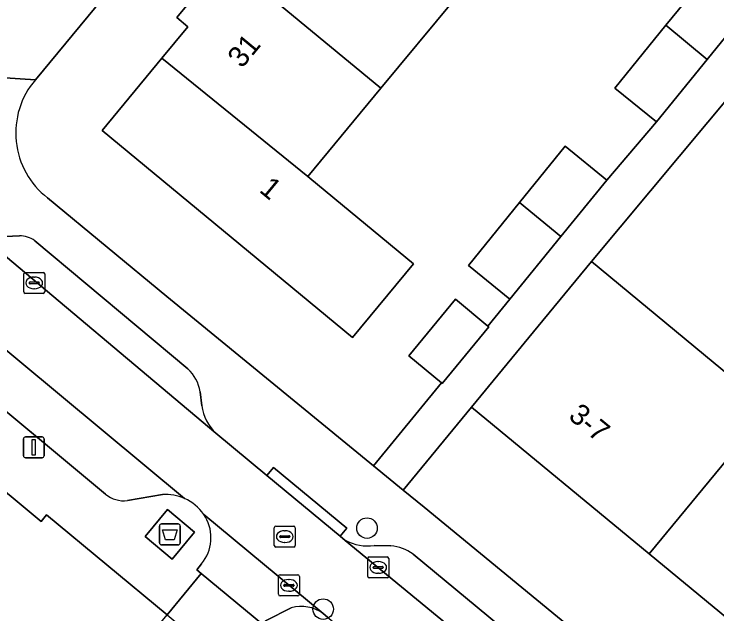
# Model space of a CAD drawing. Extents: x 162073 to 163043, y 381818 to 382561.
# Drawn here: x 162316.76 to 162350.3, y 382069.57 to 382098.19 of the extents above; entities that cross this region are included whole.
import ezdxf

# ---------------------------------------------------------------- set-up
doc = ezdxf.new("R2010")
doc.units = 0
for name, color, linetype in [('IMGEO_Afval_apart_plaats', 7, 'Continuous'), ('IMGEO_Boom', 7, 'Continuous'), ('IMGEO_Erf', 7, 'Continuous'), ('IMGEO_Kolk', 7, 'Continuous'), ('IMGEO_Lichtmast', 7, 'Continuous'), ('IMGEO_Pand', 7, 'Continuous'), ('IMGEO_Pand_nummerreeks', 7, 'Continuous'), ('IMGEO_Parkeervlak_open', 7, 'Continuous'), ('IMGEO_Rijbaan_lokaal_open', 7, 'Continuous'), ('IMGEO_Rioolput', 7, 'Continuous'), ('IMGEO_Voetpad_gesloten', 7, 'Continuous'), ('IMGEO_Voetpad_open', 7, 'Continuous')]:
    doc.layers.add(name, color=color, linetype=linetype)

msp = doc.modelspace()

# ---------------------------------------------------------------- linework, layer by layer
at = {"layer": 'IMGEO_Afval_apart_plaats'}
for p, q in [((162323.798, 382073.864), (162324.588, 382073.864)), ((162324.588, 382073.864), (162323.798, 382073.864)), ((162323.698, 382072.964), (162323.698, 382073.764)), ((162323.698, 382073.764), (162323.698, 382072.964)), ((162324.688, 382073.764), (162324.688, 382072.964)), ((162324.688, 382072.964), (162324.688, 382073.764)), ((162324.588, 382072.864), (162323.798, 382072.864)), ((162323.798, 382072.864), (162324.588, 382072.864))]:
    msp.add_line(p, q, dxfattribs=at)
msp.add_lwpolyline([(162323.841, 382073.578), (162324.545, 382073.578), (162324.396, 382073.108), (162323.99, 382073.108), (162323.841, 382073.578)], dxfattribs=at)
for centre, start, end in [((162323.798, 382073.764), 90, 180), ((162323.798, 382073.764), 90, 180), ((162324.588, 382073.764), 0, 90), ((162324.588, 382073.764), 360, 90), ((162323.798, 382072.964), 180, 270), ((162323.798, 382072.964), 180, 270), ((162324.588, 382072.964), 270, 0), ((162324.588, 382072.964), 270, 0)]:
    msp.add_arc(centre, 0.1, start, end, dxfattribs=at)
at = {"layer": 'IMGEO_Boom'}
for centre in [(162333.602, 382073.665), (162331.51, 382069.8)]:
    msp.add_circle(centre, 0.489, dxfattribs=at)
at = {"layer": 'IMGEO_Erf'}
for points in [[(162352.042, 382136.478), (162351.891, 382136.294), (162317.774, 382095.055)], [(162318.358, 382089.424), (162324.056, 382084.724), (162333.91, 382076.644), (162337.151, 382080.596), (162335.591, 382081.884), (162337.818, 382084.582), (162339.37, 382083.302), (162340.422, 382084.585), (162338.439, 382086.196), (162340.879, 382089.2), (162343.059, 382091.883), (162345.042, 382090.271), (162347.415, 382093.044), (162345.432, 382094.655), (162347.871, 382097.657), (162350.052, 382100.342), (162352.035, 382098.73), (162354.384, 382101.473), (162352.401, 382103.084), (162354.842, 382106.09)], [(162337.771, 382098.898), (162334.267, 382094.66), (162330.78, 382090.443), (162330.873, 382090.368), (162335.814, 382086.283), (162332.902, 382082.761), (162320.956, 382092.637), (162323.805, 382096.083), (162325.049, 382097.587), (162324.519, 382098.026), (162326.485, 382100.404)]]:
    msp.add_lwpolyline(points, dxfattribs=at)
for points in [[(162352.681, 382096.404), (162344.316, 382086.382), (162352.799, 382079.379), (162361.282, 382072.376), (162369.765, 382065.374), (162378.248, 382058.371), (162386.731, 382051.368), (162395.214, 382044.365), (162403.697, 382037.363), (162412.215, 382030.331), (162420.1, 382040.13)], [(162372.518, 382051.429), (162364.035, 382058.432), (162355.552, 382065.434), (162347.069, 382072.437), (162338.586, 382079.44), (162335.334, 382075.475), (162336.332, 382074.657), (162403.368, 382019.529), (162406.485, 382023.389), (162397.967, 382030.421), (162389.484, 382037.423), (162381.001, 382044.426)]]:
    msp.add_lwpolyline(points, close=True, dxfattribs=at)
msp.add_arc((162320.743, 382092.517), 3.906, 139.4765, 232.3657, dxfattribs=at)
at = {"layer": 'IMGEO_Kolk'}
for p, q in [((162317.219, 382084.94), (162317.219, 382085.792)), ((162317.294, 382085.866), (162318.146, 382085.866)), ((162317.707, 382085.646), (162317.732, 382085.646)), ((162318.22, 382085.792), (162318.22, 382084.94)), ((162317.478, 382085.36), (162317.478, 382085.372)), ((162317.916, 382085.323), (162317.518, 382085.323)), ((162317.521, 382085.409), (162317.919, 382085.409)), ((162317.962, 382085.372), (162317.962, 382085.36)), ((162317.73, 382085.086), (162317.705, 382085.086)), ((162318.146, 382084.866), (162317.294, 382084.866)), ((162333.636, 382071.362), (162333.636, 382072.214)), ((162333.711, 382072.288), (162334.563, 382072.288)), ((162334.637, 382072.214), (162334.637, 382071.362)), ((162333.938, 382071.831), (162334.336, 382071.831)), ((162334.124, 382072.068), (162334.149, 382072.068)), ((162333.895, 382071.782), (162333.895, 382071.794)), ((162334.333, 382071.745), (162333.935, 382071.745)), ((162334.147, 382071.508), (162334.122, 382071.508)), ((162334.379, 382071.794), (162334.379, 382071.782)), ((162329.375, 382070.507), (162329.375, 382071.359)), ((162329.45, 382071.433), (162330.302, 382071.433)), ((162329.863, 382071.213), (162329.888, 382071.213)), ((162330.376, 382071.359), (162330.376, 382070.507)), ((162334.563, 382071.288), (162333.711, 382071.288)), ((162329.634, 382070.927), (162329.634, 382070.939)), ((162330.072, 382070.89), (162329.674, 382070.89)), ((162329.677, 382070.976), (162330.075, 382070.976)), ((162330.118, 382070.939), (162330.118, 382070.927)), ((162329.886, 382070.653), (162329.861, 382070.653)), ((162330.302, 382070.433), (162329.45, 382070.433))]:
    msp.add_line(p, q, dxfattribs=at)
for points in [[(162317.219, 382084.94), (162317.219, 382085.792)], [(162317.294, 382085.866), (162318.146, 382085.866)], [(162318.22, 382085.792), (162318.22, 382084.94)], [(162318.146, 382084.866), (162317.294, 382084.866)], [(162333.636, 382071.362), (162333.636, 382072.214)], [(162333.711, 382072.288), (162334.563, 382072.288)], [(162334.637, 382072.214), (162334.637, 382071.362)], [(162329.375, 382070.507), (162329.375, 382071.359)], [(162329.45, 382071.433), (162330.302, 382071.433)], [(162330.376, 382071.359), (162330.376, 382070.507)], [(162334.563, 382071.288), (162333.711, 382071.288)], [(162330.302, 382070.433), (162329.45, 382070.433)]]:
    msp.add_lwpolyline(points, dxfattribs=at)
for centre, radius, start, end in [((162317.296, 382085.79), 0.0765, 91.552, 178.448), ((162317.296, 382085.79), 0.0765, 91.552, 178.448), ((162318.144, 382085.79), 0.0765, 1.552, 88.448), ((162318.144, 382085.79), 0.0765, 1.552, 88.448), ((162317.518, 382085.369), 0.0403, 85.8775, 175.7526), ((162317.515, 382085.359), 0.0366, 178.938, 274.7102), ((162317.919, 382085.366), 0.043, 264.8664, 352.4533), ((162317.923, 382085.371), 0.0386, 1.7309, 96.639), ((162317.296, 382084.942), 0.0765, 181.552, 268.448), ((162317.296, 382084.942), 0.0765, 181.552, 268.448), ((162318.144, 382084.942), 0.0765, 271.552, 358.448), ((162318.144, 382084.942), 0.0765, 271.552, 358.448), ((162333.713, 382072.212), 0.0765, 91.552, 178.448), ((162333.713, 382072.212), 0.0765, 91.552, 178.448), ((162334.561, 382072.212), 0.0765, 1.552, 88.448), ((162334.561, 382072.212), 0.0765, 1.552, 88.448), ((162333.935, 382071.791), 0.0403, 85.8775, 175.7526), ((162334.34, 382071.793), 0.0386, 1.7309, 96.639), ((162333.932, 382071.781), 0.0366, 178.938, 274.7102), ((162334.336, 382071.788), 0.043, 264.8664, 352.4533), ((162329.452, 382071.357), 0.0765, 91.552, 178.448), ((162329.452, 382071.357), 0.0765, 91.552, 178.448), ((162330.3, 382071.357), 0.0765, 1.552, 88.448), ((162330.3, 382071.357), 0.0765, 1.552, 88.448), ((162333.713, 382071.364), 0.0765, 181.552, 268.448), ((162333.713, 382071.364), 0.0765, 181.552, 268.448), ((162334.561, 382071.364), 0.0765, 271.552, 358.448), ((162334.561, 382071.364), 0.0765, 271.552, 358.448), ((162329.674, 382070.936), 0.0403, 85.8775, 175.7526), ((162329.671, 382070.926), 0.0366, 178.938, 274.7102), ((162330.075, 382070.933), 0.043, 264.8664, 352.4533), ((162330.079, 382070.938), 0.0386, 1.7309, 96.639), ((162329.452, 382070.509), 0.0765, 181.552, 268.448), ((162329.452, 382070.509), 0.0765, 181.552, 268.448), ((162330.3, 382070.509), 0.0765, 271.552, 358.448), ((162330.3, 382070.509), 0.0765, 271.552, 358.448)]:
    msp.add_arc(centre, radius, start, end, dxfattribs=at)
for centre, major_axis, ratio, start_param, end_param in [((162317.706, 382085.366), (-0.387, 0.002), 0.722429, 4.712389, 7.853982), ((162317.731, 382085.366), (-0.39, 0.002), 0.717154, 1.570796, 4.712389), ((162334.123, 382071.788), (-0.387, 0.002), 0.722429, 4.712389, 7.853982), ((162334.148, 382071.788), (-0.39, 0.002), 0.717154, 1.570796, 4.712389), ((162329.862, 382070.933), (-0.387, 0.002), 0.722429, 4.712389, 7.853982), ((162329.887, 382070.933), (-0.39, 0.002), 0.717154, 1.570796, 4.712389)]:
    msp.add_ellipse(centre, major_axis=major_axis, ratio=ratio, start_param=start_param, end_param=end_param, dxfattribs=at)
at = {"layer": 'IMGEO_Lichtmast'}
for p, q in [((162317.202, 382077.119), (162317.202, 382077.919)), ((162317.202, 382077.919), (162317.202, 382077.119)), ((162317.302, 382078.019), (162318.092, 382078.019)), ((162318.092, 382078.019), (162317.302, 382078.019)), ((162318.192, 382077.919), (162318.192, 382077.119)), ((162318.192, 382077.119), (162318.192, 382077.919)), ((162318.092, 382077.019), (162317.302, 382077.019)), ((162317.302, 382077.019), (162318.092, 382077.019))]:
    msp.add_line(p, q, dxfattribs=at)
msp.add_lwpolyline([(162317.622, 382077.894), (162317.772, 382077.894), (162317.772, 382077.144), (162317.622, 382077.144), (162317.622, 382077.894)], dxfattribs=at)
for centre, start, end in [((162317.302, 382077.919), 90, 180), ((162317.302, 382077.919), 90, 180), ((162318.092, 382077.919), 0, 90), ((162318.092, 382077.919), 360, 90), ((162317.302, 382077.119), 180, 270), ((162317.302, 382077.119), 180, 270), ((162318.092, 382077.119), 270, 0), ((162318.092, 382077.119), 270, 0)]:
    msp.add_arc(centre, 0.1, start, end, dxfattribs=at)
at = {"layer": 'IMGEO_Pand'}
for points in [[(162334.267, 382094.66), (162337.771, 382098.898), (162330.857, 382104.607), (162330.526, 382104.207), (162329.977, 382104.66), (162328.065, 382102.348), (162328.628, 382101.883), (162327.366, 382100.358)], [(162327.366, 382100.358), (162327.031, 382099.953), (162326.485, 382100.404), (162324.519, 382098.026), (162325.049, 382097.587), (162323.805, 382096.083), (162330.78, 382090.443), (162334.267, 382094.66)], [(162347.871, 382097.657), (162349.841, 382096.029), (162352.035, 382098.73), (162350.052, 382100.342)], [(162347.871, 382097.657), (162345.432, 382094.655), (162347.415, 382093.044), (162349.841, 382096.029)], [(162330.873, 382090.368), (162330.78, 382090.443), (162323.805, 382096.083), (162320.956, 382092.637), (162332.902, 382082.761), (162335.814, 382086.283)], [(162340.879, 382089.2), (162342.85, 382087.573), (162345.042, 382090.271), (162343.059, 382091.883)], [(162340.879, 382089.2), (162338.439, 382086.196), (162340.422, 382084.585), (162342.85, 382087.573)], [(162352.799, 382079.379), (162344.316, 382086.382), (162341.769, 382083.297), (162338.586, 382079.44), (162347.069, 382072.437)], [(162339.37, 382083.302), (162337.818, 382084.582), (162335.591, 382081.884), (162337.151, 382080.596), (162337.183, 382080.57), (162339.41, 382083.269)], [(162352.799, 382079.379), (162347.069, 382072.437), (162355.552, 382065.434), (162361.282, 382072.376)], [(162294.651, 382033.839), (162300.595, 382038.487), (162300.941, 382038.798), (162309.723, 382042.825), (162305.101, 382046.658), (162320.873, 382065.674), (162324.065, 382069.522), (162318.313, 382074.292), (162318.05, 382073.974), (162311.856, 382079.111), (162303.966, 382069.599), (162302.753, 382070.605), (162283.157, 382046.98)]]:
    msp.add_lwpolyline(points, close=True, dxfattribs=at)
at = {"layer": 'IMGEO_Parkeervlak_open'}
for points in [[(162315.024, 382087.738), (162326.391, 382078.19)], [(162317.014, 382087.613), (162315.98, 382087.565)], [(162325.051, 382081.27), (162317.746, 382087.375)], [(162324.899, 382075.077), (162313.035, 382084.929)], [(162313.96, 382081.229), (162321.121, 382075.284)], [(162325.718, 382079.503), (162325.644, 382080.163)], [(162322.169, 382074.979), (162323.838, 382075.273)], [(162332.565, 382073.081), (162358.188, 382051.994)], [(162334.747, 382072.824), (162333.947, 382072.827)], [(162356.826, 382055.024), (162335.799, 382072.428)]]:
    msp.add_lwpolyline(points, dxfattribs=at)
for centre, radius, start, end in [((162317.033, 382086.427), 1.186, 53.0492, 90.9283), ((162323.737, 382079.854), 1.932, 9.2064, 47.1479), ((162327.95, 382079.818), 2.255, 188.0391, 226.2372), ((162321.994, 382076.33), 1.362, 230.1595, 277.3873), ((162323.968, 382073.006), 2.27, 65.788, 93.2793), ((162333.668, 382075.198), 2.387, 242.4707, 276.7007), ((162334.497, 382070.565), 2.273, 55.0577, 83.687)]:
    msp.add_arc(centre, radius, start, end, dxfattribs=at)
at = {"layer": 'IMGEO_Rijbaan_lokaal_open'}
for points in [[(162376.073, 382037.278), (162375.963, 382037.366), (162358.292, 382051.909), (162358.188, 382051.994), (162332.565, 382073.081), (162332.325, 382073.28), (162328.823, 382076.177), (162326.391, 382078.19), (162315.024, 382087.738), (162314.94, 382087.809), (162312.867, 382085.134), (162313.035, 382084.929), (162324.899, 382075.077)], [(162325.81, 382074.32), (162331.509, 382069.587), (162331.717, 382069.413), (162343.987, 382059.377), (162350.243, 382054.26), (162366.977, 382040.479), (162367.112, 382040.363), (162382.599, 382027.589), (162399.187, 382013.878), (162399.687, 382013.465), (162403.386, 382010.41), (162403.637, 382010.203), (162415.991, 382000), (162423.494, 381993.957)]]:
    msp.add_lwpolyline(points, dxfattribs=at)
msp.add_arc((162323.957, 382073.017), 2.265, 35.1157, 65.4342, dxfattribs=at)
at = {"layer": 'IMGEO_Rioolput'}
for p, q in [((162329.177, 382072.833), (162329.177, 382073.685)), ((162329.252, 382073.759), (162330.104, 382073.759)), ((162329.665, 382073.539), (162329.69, 382073.539)), ((162330.178, 382073.685), (162330.178, 382072.833)), ((162329.436, 382073.253), (162329.436, 382073.265)), ((162329.874, 382073.216), (162329.476, 382073.216)), ((162329.479, 382073.302), (162329.877, 382073.302)), ((162329.92, 382073.265), (162329.92, 382073.253)), ((162329.688, 382072.979), (162329.663, 382072.979)), ((162330.104, 382072.759), (162329.252, 382072.759))]:
    msp.add_line(p, q, dxfattribs=at)
for points in [[(162329.177, 382072.833), (162329.177, 382073.685)], [(162329.252, 382073.759), (162330.104, 382073.759)], [(162330.178, 382073.685), (162330.178, 382072.833)], [(162330.104, 382072.759), (162329.252, 382072.759)]]:
    msp.add_lwpolyline(points, dxfattribs=at)
for centre, radius, start, end in [((162329.254, 382073.683), 0.0765, 91.552, 178.448), ((162329.254, 382073.683), 0.0765, 91.552, 178.448), ((162330.102, 382073.683), 0.0765, 1.552, 88.448), ((162330.102, 382073.683), 0.0765, 1.552, 88.448), ((162329.476, 382073.262), 0.0403, 85.8775, 175.7526), ((162329.473, 382073.252), 0.0366, 178.938, 274.7102), ((162329.877, 382073.259), 0.043, 264.8664, 352.4533), ((162329.881, 382073.264), 0.0386, 1.7309, 96.639), ((162329.254, 382072.835), 0.0765, 181.552, 268.448), ((162329.254, 382072.835), 0.0765, 181.552, 268.448), ((162330.102, 382072.835), 0.0765, 271.552, 358.448), ((162330.102, 382072.835), 0.0765, 271.552, 358.448)]:
    msp.add_arc(centre, radius, start, end, dxfattribs=at)
for centre, major_axis, ratio, start_param, end_param in [((162329.664, 382073.259), (-0.387, 0.002), 0.722429, 4.712389, 7.853982), ((162329.689, 382073.259), (-0.39, 0.002), 0.717154, 1.570796, 4.712389)]:
    msp.add_ellipse(centre, major_axis=major_axis, ratio=ratio, start_param=start_param, end_param=end_param, dxfattribs=at)
at = {"layer": 'IMGEO_Voetpad_gesloten'}
msp.add_lwpolyline([(162325.376, 382073.47), (162324.087, 382074.547), (162323.01, 382073.258), (162324.299, 382072.181)], close=True, dxfattribs=at)
at = {"layer": 'IMGEO_Voetpad_open'}
for points in [[(162316.921, 382099.281), (162313.626, 382095.321), (162317.774, 382095.055), (162351.891, 382136.294)], [(162352.035, 382098.73), (162349.841, 382096.029), (162347.415, 382093.044), (162345.042, 382090.271), (162342.85, 382087.573), (162340.422, 382084.585), (162339.37, 382083.302), (162339.41, 382083.269), (162337.183, 382080.57), (162337.151, 382080.596), (162333.91, 382076.644), (162335.334, 382075.475), (162338.586, 382079.44), (162341.769, 382083.297), (162344.316, 382086.382), (162352.681, 382096.404)], [(162317.774, 382095.055), (162313.626, 382095.321)], [(162411.121, 382020.146), (162410.411, 382020.776), (162407.966, 382022.794), (162406.809, 382023.782), (162406.485, 382023.389), (162403.368, 382019.529), (162336.332, 382074.657), (162335.334, 382075.475), (162333.91, 382076.644), (162324.056, 382084.724), (162318.358, 382089.424)], [(162315.98, 382087.565), (162317.014, 382087.613)], [(162317.746, 382087.375), (162325.051, 382081.27)], [(162313.96, 382081.229), (162311.856, 382079.111), (162318.05, 382073.974), (162318.313, 382074.292), (162324.065, 382069.522), (162325.686, 382071.493), (162325.474, 382071.669), (162325.709, 382071.966)], [(162321.121, 382075.284), (162313.96, 382081.229)], [(162325.644, 382080.163), (162325.718, 382079.503)], [(162326.391, 382078.19), (162328.823, 382076.177), (162329.14, 382076.563), (162332.642, 382073.666), (162332.325, 382073.28), (162332.565, 382073.081)], [(162323.838, 382075.273), (162322.169, 382074.979)], [(162325.894, 382074.19), (162325.81, 382074.32)], [(162325.81, 382074.32), (162325.894, 382074.19)], [(162331.509, 382069.587), (162325.81, 382074.32)], [(162333.947, 382072.827), (162334.747, 382072.824)], [(162335.799, 382072.428), (162356.826, 382055.024)], [(162325.709, 382071.966), (162325.474, 382071.669), (162325.686, 382071.493), (162328.629, 382069.072), (162328.782, 382069.262), (162329.99, 382069.855)], [(162329.99, 382069.855), (162328.782, 382069.262), (162328.629, 382069.072), (162326.969, 382067.09), (162327.721, 382066.46), (162328.967, 382067.842), (162396.934, 382011.836), (162395.928, 382010.685), (162395.976, 382010.646), (162397.162, 382009.667), (162397.449, 382010.007), (162400.008, 382007.893), (162399.729, 382007.556), (162400.283, 382007.107), (162400.692, 382007.517)], [(162331.717, 382069.413), (162331.509, 382069.587)]]:
    msp.add_lwpolyline(points, dxfattribs=at)
for points in [[(162328.823, 382076.177), (162332.325, 382073.28), (162332.642, 382073.666), (162329.14, 382076.563)], [(162324.087, 382074.547), (162325.376, 382073.47), (162324.299, 382072.181), (162323.01, 382073.258)], [(162325.686, 382071.493), (162324.065, 382069.522), (162326.969, 382067.09), (162328.629, 382069.072)]]:
    msp.add_lwpolyline(points, close=True, dxfattribs=at)
for centre, radius, start, end in [((162320.743, 382092.517), 3.906, 139.4765, 232.3657), ((162317.033, 382086.427), 1.186, 53.0492, 90.9283), ((162323.737, 382079.854), 1.932, 9.2064, 47.1479), ((162327.95, 382079.818), 2.255, 188.0391, 226.2372), ((162321.994, 382076.33), 1.362, 230.1595, 277.3873), ((162323.968, 382073.006), 2.27, 65.788, 93.2793), ((162323.957, 382073.017), 2.265, 35.1157, 65.4342), ((162324.196, 382073.212), 1.96, 320.5361, 29.9537), ((162324.196, 382073.212), 1.96, 320.5361, 29.9537), ((162333.668, 382075.198), 2.387, 242.4707, 276.7007), ((162334.497, 382070.565), 2.273, 55.0577, 83.687), ((162330.481, 382068.199), 1.727, 53.4731, 106.5153), ((162330.481, 382068.199), 1.727, 53.4731, 106.5153)]:
    msp.add_arc(centre, radius, start, end, dxfattribs=at)

# ---------------------------------------------------------------- texts
at = {"layer": 'IMGEO_Pand_nummerreeks'}
for s, rotation, p in [('31', 50.4604, (162327.633, 382095.567)), ('1', 320.4201, (162328.411, 382089.744)), ('3-7', 320.4601, (162343.165, 382078.927))]:
    msp.add_text(s, height=1, rotation=rotation, dxfattribs=at).set_placement(p)

doc.saveas('drawing.dxf')
